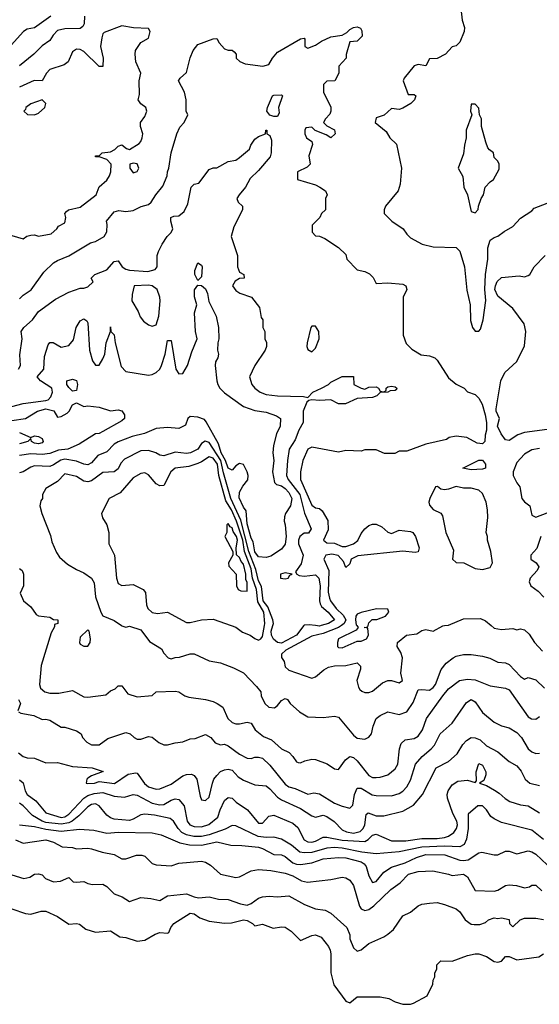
# Model space of a CAD drawing. Header units: inches. Extents: x 2348341 to 2479810, y 460419 to 613669.
# Tile 377 of 656: x 2401511 to 2404249, y 558005 to 563192. Entities that reach past the tile are written whole.
import ezdxf

# ---------------------------------------------------------------- set-up
doc = ezdxf.new("R2010")
doc.units = ezdxf.units.IN
doc.header["$MEASUREMENT"] = 0
doc.layers.add('C4505', color=7, linetype='Continuous')
doc.layers.add('C4506', color=7, linetype='Continuous')

msp = doc.modelspace()

# ---------------------------------------------------------------- linework, layer by layer
at = {"layer": 'C4505', "color": 2}
for points, elevation in [([(2401694, 560000), (2401694, 559994), (2401678, 559962), (2401624.9, 559790), (2401615.5, 559690), (2401620.7, 559670), (2401644.7, 559650), (2401670, 559643), (2401717, 559643), (2401790, 559657.3), (2401850, 559624), (2401870, 559622.8), (2401964.7, 559635.3), (2401990, 559656), (2402014, 559666), (2402030, 559682), (2402050, 559682), (2402081, 559641), (2402130, 559624.7), (2402210, 559632), (2402230, 559651.3), (2402330, 559654.8), (2402350, 559650.8), (2402382, 559630), (2402402.5, 559622.5), (2402490.4, 559610.4), (2402530, 559600.7), (2402551.3, 559590), (2402581, 559570), (2402607.3, 559510), (2402631.3, 559490), (2402650, 559482), (2402670, 559482), (2402710, 559491.3), (2402730, 559486), (2402751, 559450), (2402796.4, 559416.4), (2402838.7, 559398.7), (2402890, 559350.8), (2402930.4, 559330.4), (2402951, 559310), (2402970, 559282), (2402978, 559278), (2402990, 559276), (2403012.9, 559287.1), (2403050, 559296), (2403070, 559294.8), (2403130.7, 559270.7), (2403170, 559244.7), (2403190, 559242), (2403227.2, 559292.8), (2403250, 559311), (2403270, 559304.9), (2403290, 559287.3), (2403350, 559210.7), (2403370, 559199.1), (2403390, 559199.1), (2403410, 559200.5), (2403450, 559213), (2403490, 559244.9), (2403503.6, 559270), (2403512.3, 559350), (2403520.7, 559379.3), (2403542.4, 559397.6), (2403590, 559404.9), (2403610, 559417.3), (2403634, 559450), (2403655.1, 559510), (2403740.9, 559630), (2403770, 559666), (2403829, 559710), (2403870, 559718), (2403910, 559714), (2403990, 559682), (2404070, 559670.8), (2404090, 559661), (2404190, 559518.8), (2404207.9, 559507.9), (2404230, 559506.8), (2404250, 559521)], 86), ([(2402047.1, 560000), (2402050, 559998), (2402070, 559991.3), (2402090, 559996), (2402150, 559978), (2402195.3, 559915.3), (2402258, 559878), (2402270, 559854), (2402294, 559830), (2402310, 559824.7), (2402330, 559832), (2402352.7, 559832.7), (2402410, 559851), (2402430, 559851.3), (2402510, 559814), (2402570, 559804), (2402638, 559778), (2402690.4, 559750.4), (2402758.5, 559678.5), (2402781, 559650), (2402782.8, 559630), (2402802.8, 559590), (2402824.7, 559570), (2402854.2, 559565.8), (2402870, 559578), (2402890, 559604.7), (2402910, 559616), (2402922, 559610), (2402936, 559590), (2402986, 559546), (2403030, 559518.8), (2403110, 559516), (2403170, 559522), (2403190, 559518), (2403270, 559422.8), (2403290, 559406.8), (2403330, 559401), (2403350, 559411.3), (2403364, 559430), (2403373.2, 559470), (2403390, 559511), (2403410, 559526), (2403450, 559544.7), (2403510, 559531), (2403550, 559546), (2403584.7, 559595.3), (2403610, 559661), (2403630, 559664), (2403670, 559660.4), (2403690, 559673), (2403701.3, 559690), (2403731.8, 559768.2), (2403758.6, 559801.4), (2403794, 559830), (2403810, 559839.1), (2403850, 559847.7), (2403890, 559847.3), (2403950, 559839.1), (2403988.1, 559828.1), (2404030, 559807.3), (2404070, 559804), (2404090, 559794.8), (2404150, 559731), (2404170, 559718), (2404190, 559726), (2404230, 559714.8), (2404276, 559670)], 90), ([(2402624.9, 560000), (2402650, 559991), (2402685.2, 559965.2), (2402724.7, 559950), (2402750, 559931), (2402770, 559922.8), (2402782, 559930), (2402790, 559942), (2402800.7, 560000)], 94), ([(2403008.5, 560000), (2402970.4, 559950), (2402890, 559907.6), (2402869.6, 559910), (2402848.2, 559928.2), (2402837.7, 559950), (2402836.8, 559970), (2402845.7, 560000)], 90), ([(2403206.3, 560000), (2403190.7, 559989.3), (2403110, 559958.9), (2403050, 559944.2), (2402913.4, 559870), (2402891, 559850), (2402891.1, 559831.1), (2402904.7, 559810), (2402910, 559782), (2402930, 559764.7), (2403050, 559722.8), (2403069.3, 559730.7), (2403112.9, 559767.1), (2403138.6, 559781.4), (2403170, 559788), (2403229.7, 559790.3), (2403290, 559802.8), (2403306.8, 559786.8), (2403307.3, 559770), (2403286.8, 559710), (2403295.9, 559675.9), (2403302.5, 559662.5), (2403313.7, 559653.7), (2403330, 559646.8), (2403350, 559647.3), (2403370, 559654.8), (2403422.5, 559697.5), (2403450, 559710.8), (2403470.7, 559710.7), (2403510, 559698), (2403528, 559710), (2403519.3, 559750), (2403527.3, 559830), (2403518.7, 559858.7), (2403499, 559890), (2403502, 559910), (2403548.7, 559950), (2403604, 559956), (2403630, 559974.8), (2403650, 559978.8), (2403690, 559971), (2403741.2, 559998.8), (2403749.9, 560000)], 94), ([(2403099.5, 560000), (2403090, 559997.6), (2403069.7, 560000)], 90), ([(2403287.4, 560000), (2403294, 559990), (2403284.7, 559975.3), (2403191.3, 559930), (2403184.7, 559910), (2403184.7, 559890), (2403190, 559884.7), (2403210, 559882.8), (2403290, 559918), (2403310, 559918), (2403338, 559930), (2403348, 559950), (2403346, 559986), (2403326, 559990), (2403346, 559994), (2403347.2, 560000)], 98), ([(2403994.8, 560000), (2404010, 559986.8), (2404050, 559978.8), (2404110, 559984.7), (2404130, 559978), (2404150, 559982), (2404170, 559978), (2404195.2, 559955.2), (2404222.8, 559910), (2404265.2, 559865.2)], 94), ([(2401506, 559610), (2401516, 559590), (2401502, 559550)], 82), ([(2401505.4, 559545.4), (2401518, 559538), (2401586.8, 559526.8), (2401630, 559504.7), (2401650, 559506), (2401670, 559501), (2401730, 559464.7), (2401750, 559464.7), (2401810, 559446), (2401836, 559430), (2401842, 559410), (2401865.4, 559385.4), (2401890, 559372), (2401930, 559371.3), (2401975.5, 559404.5), (2402070, 559436), (2402094, 559430), (2402114, 559410), (2402130, 559402), (2402150, 559402), (2402190, 559416), (2402210, 559411.3), (2402244.5, 559384.5), (2402270, 559371), (2402290, 559371), (2402330, 559382.8), (2402370, 559386.8), (2402410, 559402.8), (2402435.1, 559404.9), (2402490, 559426), (2402518, 559410), (2402542, 559382), (2402570, 559371), (2402590, 559374.8), (2402610, 559366.8), (2402670, 559322), (2402710, 559300.7), (2402730, 559298.8), (2402750, 559306), (2402770, 559306.8), (2402790, 559300.7), (2402830, 559264), (2402910, 559164), (2402930, 559150.7), (2402961.7, 559141.7), (2403030, 559111.3), (2403060.9, 559119.1), (2403090, 559113), (2403170, 559064.9), (2403210, 559048.4), (2403250, 559038.8), (2403266.8, 559053.2), (2403274.5, 559110), (2403290, 559142.8), (2403310, 559143), (2403369, 559109), (2403390, 559104.4), (2403470, 559103), (2403510, 559115.5), (2403530, 559127.7), (2403550, 559150.8), (2403570, 559186), (2403597.2, 559270), (2403632.3, 559310), (2403679.3, 559350), (2403696, 559370), (2403726.6, 559430), (2403790, 559486), (2403864.8, 559595.2), (2403890, 559610.6), (2403910, 559598.8), (2403950, 559542.8), (2404010, 559491.3), (2404050, 559471), (2404090, 559461), (2404130, 559437.3), (2404154.9, 559410), (2404190, 559350.8), (2404210, 559334), (2404230, 559326.8), (2404250, 559327.3)], 82), ([(2401504.7, 559330), (2401530, 559311), (2401550, 559304), (2401590, 559300.7), (2401650, 559277.3), (2401710, 559278), (2401790, 559257.6), (2401894, 559250), (2401951.3, 559231.3), (2401890, 559208.7), (2401870, 559195.3), (2401864.7, 559190), (2401862, 559170), (2401867.9, 559167.9), (2401906, 559170), (2401930, 559178.8), (2402011.3, 559168.7), (2402083.7, 559216.3), (2402123.5, 559223.5), (2402130, 559222.8), (2402168.2, 559168.2), (2402190, 559150.4), (2402230, 559138.4), (2402250, 559139.5), (2402310, 559164.9), (2402370, 559208), (2402390, 559215.5), (2402416.4, 559216.4), (2402430.8, 559210), (2402444.9, 559190), (2402462, 559102), (2402470, 559082), (2402479.6, 559079.6), (2402490, 559078.8), (2402510, 559096), (2402527, 559170), (2402534.5, 559190), (2402550, 559210.7), (2402570, 559230.5), (2402590, 559240.5), (2402610, 559244), (2402630, 559237.3), (2402663.1, 559203.1), (2402690, 559184.9), (2402750, 559160.7), (2402810, 559154.8), (2402830, 559140.7), (2402870, 559095.5), (2402890, 559082), (2402990, 559035.8), (2403050, 558998), (2403070, 558990.8), (2403110, 559000.7), (2403130, 558994.8), (2403168.6, 558968.6), (2403210, 558924.4), (2403232.8, 558912.8), (2403270, 558907.1), (2403305.1, 558914.9), (2403321.3, 558930), (2403329.7, 558950), (2403336, 559004), (2403347, 559013), (2403390, 558998), (2403430, 558998), (2403530, 559022), (2403586, 559054), (2403632.7, 559110), (2403706, 559250), (2403770, 559283.8), (2403816.6, 559323.4), (2403846.6, 559373.4), (2403865.1, 559394.9), (2403890, 559410.6), (2403910, 559408.5), (2403937.3, 559397.3), (2403970, 559366), (2404030, 559334), (2404090, 559284.7), (2404130, 559261), (2404153.2, 559233.2), (2404174, 559190), (2404198, 559170), (2404250, 559157.3)], 78), ([(2401510, 559186.8), (2401530, 559171.3), (2401540.5, 559130), (2401550.6, 559110), (2401596.5, 559076.5), (2401650, 559013), (2401730, 558989.2), (2401750, 558993.1), (2401770, 559006), (2401849, 559091), (2401870, 559104), (2401903.9, 559116.1), (2401950, 559120.8), (2402010, 559101.6), (2402063.7, 559096.3), (2402110, 559110.8), (2402130, 559107.3), (2402210, 559064.4), (2402250, 559054.9), (2402270, 559058), (2402310, 559080.7), (2402330, 559086.8), (2402350, 559082.8), (2402377.1, 559050), (2402394, 558970), (2402408.2, 558950), (2402430, 558941.7), (2402470, 558939.5), (2402508.2, 558951.8), (2402555.1, 558990), (2402567, 559030), (2402590, 559078), (2402610, 559094.8), (2402631.3, 559090), (2402651.3, 559070), (2402711, 559030), (2402770, 558959.1), (2402790, 558958.8), (2402823.9, 558996.1), (2402850, 559000.5), (2402950, 558958.8), (2402976.7, 558936.7), (2403010, 558870.6), (2403030, 558860.3), (2403050, 558858.9), (2403070, 558864.2), (2403110, 558884.9), (2403130, 558884.9), (2403210, 558869.2), (2403330, 558863.1), (2403347.3, 558872.7), (2403370, 558896.3), (2403390, 558900.5), (2403470, 558866.4), (2403545.3, 558865.3), (2403630, 558879), (2403710, 558878.6), (2403750, 558884), (2403769.7, 558890.3), (2403798, 558910), (2403811.8, 558930), (2403817.6, 558950), (2403813.6, 558970), (2403793.6, 559010), (2403765.2, 559090), (2403762.7, 559110), (2403769.2, 559130), (2403790, 559161), (2403819.3, 559180.7), (2403870, 559186), (2403910, 559174), (2403918, 559182), (2403916, 559230), (2403930, 559274), (2403950, 559264.7), (2403967.3, 559230), (2403966.8, 559213.2), (2403956, 559184), (2403934, 559170), (2403970, 559158), (2404013.2, 559133.2), (2404037.5, 559117.5), (2404068.1, 559088.1), (2404093.2, 559073.2), (2404150, 559056.3), (2404190, 559050.6), (2404250, 559013.4)], 74), ([(2404270, 558873.4), (2404210, 558921.6), (2404050, 558962.8), (2404010, 558981), (2403993.7, 558993.7), (2403970.6, 559030), (2403949.5, 559050.5), (2403924, 559050), (2403873.2, 559006.8), (2403874, 558930), (2403864.6, 558875.4), (2403853.1, 558846.9), (2403830, 558834), (2403750, 558837.6), (2403630, 558832.4), (2403510, 558807.4), (2403390, 558798), (2403313.7, 558806.3), (2403210, 558828), (2403169.8, 558830.2), (2403130, 558827.6), (2403050, 558804.6), (2403010, 558802), (2402986.6, 558806.6), (2402942.5, 558842.5), (2402890, 558875.5), (2402850, 558886), (2402810, 558883.1), (2402768.2, 558888.2), (2402650, 558944.9), (2402630, 558947.3), (2402593.5, 558926.5), (2402510, 558897.2), (2402470, 558888.1), (2402428.3, 558888.3), (2402390, 558897.7), (2402366.4, 558910), (2402347, 558930), (2402321.6, 558970), (2402303.9, 558983.9), (2402221.2, 559001.2), (2402170, 559007), (2402150, 559003.1), (2402110, 558979.5), (2402090, 558973.7), (2402010, 558980.4), (2401990, 558986.4), (2401970, 559001.6), (2401930, 559050.6), (2401910, 559060.4), (2401890, 559057), (2401870, 559044.4), (2401823, 558997), (2401787.8, 558970), (2401770, 558961.1), (2401730, 558954.2), (2401650, 558962.9), (2401630, 558970.2), (2401579.1, 558999.1), (2401530.5, 559050), (2401510, 559063.8)], 70), ([(2401510, 558950.4), (2401590, 558942), (2401650, 558927.1), (2401730, 558916.9), (2401827.1, 558927.1), (2401902.5, 558922.5), (2401970, 558906), (2402032.3, 558912.3), (2402210, 558908), (2402257.1, 558897.1), (2402355.6, 558855.6), (2402405.1, 558845.1), (2402470, 558842.6), (2402550, 558860.3), (2402623.5, 558843.5), (2402682, 558842), (2402770, 558832), (2402790, 558826), (2402850, 558794.4), (2402890, 558793), (2402910, 558783.8), (2402950, 558750.4), (2402970, 558743.1), (2402990, 558741.7), (2403050, 558750.3), (2403110, 558771.5), (2403190, 558778.4), (2403230, 558776), (2403310, 558755.3), (2403325.5, 558745.5), (2403336.4, 558730), (2403350, 558681), (2403370, 558646), (2403390, 558651.3), (2403430, 558700.7), (2403470, 558728), (2403541.2, 558750), (2403602, 558778), (2403650, 558793.4), (2403751.3, 558791.3), (2403830, 558764.4), (2403850, 558762), (2403874.5, 558765.5), (2403930, 558802.8), (2403945.4, 558805.4), (2404010, 558791.3), (2404030, 558791.3), (2404070, 558811), (2404090, 558811), (2404130, 558798), (2404190, 558813), (2404210, 558807.7), (2404230, 558795.5), (2404290, 558739.1)], 66), ([(2401490, 558870.4), (2401530, 558854), (2401650, 558870.4), (2401690, 558858.8), (2401734.8, 558834.8), (2401790, 558830.8), (2401810, 558824), (2401870, 558827.3), (2401890, 558824), (2401945.8, 558805.8), (2402010, 558794), (2402050, 558770.8), (2402070, 558770.8), (2402126, 558790), (2402154, 558790), (2402170, 558784.7), (2402210, 558746.8), (2402230, 558739.1), (2402310, 558734.8), (2402350, 558748), (2402470, 558758), (2402490, 558753), (2402517.3, 558737.3), (2402570, 558691), (2402650, 558673.4), (2402670, 558675.5), (2402730, 558707.3), (2402770, 558714), (2402834, 558710), (2402910, 558694.9), (2402950, 558681.6), (2402995.2, 558655.2), (2403028.3, 558648.3), (2403150, 558662.8), (2403210, 558674.8), (2403230, 558670.8), (2403250, 558658), (2403270, 558631.3), (2403301.1, 558521.1), (2403310, 558506.8), (2403330, 558499.1), (2403350, 558504.9), (2403377.4, 558522.6), (2403466, 558610), (2403515.1, 558644.9), (2403559, 558690), (2403610, 558704.9), (2403687.3, 558707.3), (2403770, 558690.8), (2403790, 558682.8), (2403850, 558690.6), (2403870, 558676), (2403910, 558604.7), (2404010, 558601), (2404030, 558606), (2404070, 558630.8), (2404090, 558634.8), (2404129.1, 558630.9), (2404170, 558618), (2404196.4, 558623.6), (2404210, 558632), (2404230, 558632), (2404262.5, 558602.5)], 62), ([(2401470, 558686), (2401532.9, 558667.1), (2401564.7, 558675.3), (2401590, 558691), (2401610, 558691.3), (2401630, 558686), (2401648.3, 558668.3), (2401690, 558650.7), (2401726.3, 558653.7), (2401770, 558672), (2401794, 558650), (2401810, 558647.3), (2401850, 558652), (2401870, 558641), (2401895.3, 558635.3), (2401950, 558638), (2401970, 558626), (2402010, 558586.8), (2402051, 558571), (2402090, 558546), (2402150, 558566.8), (2402202.8, 558562.8), (2402250, 558551.3), (2402290, 558576), (2402390, 558587.3), (2402430, 558570.7), (2402454, 558566), (2402509.1, 558570.9), (2402558.8, 558558.8), (2402610, 558557.3), (2402674.4, 558534.4), (2402710, 558527.3), (2402730, 558536), (2402770, 558564.7), (2402790, 558571), (2402824.8, 558575.2), (2402870, 558570.4), (2402930, 558576.3), (2403011.3, 558530), (2403070, 558507.7), (2403119.8, 558499.8), (2403150, 558484), (2403234.8, 558410), (2403250.5, 558370.5), (2403250.7, 558350), (2403270, 558302), (2403290, 558284.7), (2403310, 558291.3), (2403350, 558324.7), (2403430, 558361), (2403450, 558374.8), (2403480.7, 558399.3), (2403530, 558471), (2403570, 558490.8), (2403610, 558522.8), (2403630, 558532), (2403670, 558538), (2403710, 558541), (2403750, 558531), (2403810, 558506.8), (2403830, 558491), (2403857.3, 558450), (2403890, 558426.8), (2403904.9, 558424.9), (2403934.5, 558425.5), (2403964.8, 558435.2), (2403981.2, 558450), (2404010, 558460.5), (2404030, 558456.3), (2404050, 558460.5), (2404090, 558451), (2404092, 558430), (2404110, 558412), (2404148, 558450), (2404170, 558458.8), (2404230, 558458.8), (2404270, 558450.7)], 58), ([(2401470, 558507.3), (2401542.5, 558482.5), (2401570, 558478.8), (2401624.7, 558495.3), (2401650, 558496), (2401710, 558467.3), (2401770, 558427.3), (2401810, 558430.8), (2401826.4, 558426.4), (2401859.8, 558399.8), (2401910, 558384.7), (2401990, 558391), (2402039.8, 558359.8), (2402070, 558356), (2402130, 558338), (2402170, 558342), (2402225.1, 558374.9), (2402250, 558382.6), (2402290, 558379.1), (2402296.9, 558383.1), (2402307.3, 558410), (2402323.6, 558430), (2402410, 558484.9), (2402430, 558481.1), (2402460.6, 558460.6), (2402510, 558442.4), (2402590, 558432), (2402626.6, 558433.4), (2402690, 558450.4), (2402710, 558445.5), (2402738, 558430), (2402750, 558418), (2402790, 558426), (2402846.4, 558406.4), (2402890, 558413), (2402910, 558410.5), (2402941, 558390), (2402990, 558341), (2403050, 558367.3), (2403070, 558371.3), (2403099.1, 558359.1), (2403138.8, 558310), (2403146.8, 558290), (2403150.6, 558270), (2403150.8, 558170), (2403167.1, 558107.1), (2403230, 558022), (2403250, 558012), (2403290, 558044.7), (2403410, 558044.7), (2403456, 558036), (2403490, 558018), (2403530, 558004.7), (2403570, 558004.7), (2403586, 558010), (2403658, 558050), (2403688, 558110), (2403688.9, 558131.1), (2403698, 558150), (2403698, 558170), (2403708, 558190), (2403708, 558212), (2403730, 558234), (2403790, 558232), (2403870, 558261), (2403910, 558270.8), (2403930, 558270.8), (2403970, 558256), (2404010.9, 558230.9), (2404030, 558226), (2404050, 558231.3), (2404070, 558256), (2404090, 558257.3), (2404130, 558238.8), (2404245.6, 558254.4), (2404270, 558271)], 54)]:
    msp.add_lwpolyline(points, dxfattribs=dict(at, elevation=elevation))
at = {"layer": 'C4505', "color": 2, "elevation": 90}
msp.add_lwpolyline([(2401870, 559978), (2401830, 559938), (2401826, 559910), (2401830, 559902), (2401850, 559891.3), (2401870, 559892), (2401882, 559910), (2401884, 559930), (2401878, 559970)], close=True, dxfattribs=at)
at = {"layer": 'C4506', "color": 2}
for points, elevation in [([(2403836, 563250), (2403842, 563190), (2403854.9, 563150), (2403852.7, 563130), (2403830, 563074), (2403810, 563054), (2403790, 563048), (2403754, 563010), (2403710, 562988), (2403670, 562986), (2403650, 562948), (2403610, 562955.3), (2403590, 562948.7), (2403536.9, 562883.1), (2403531.3, 562870), (2403558, 562798), (2403590, 562798), (2403598, 562790), (2403591.3, 562770), (2403571.3, 562750), (2403530, 562726.6), (2403510, 562719), (2403470, 562724), (2403431, 562689), (2403390, 562674), (2403384.7, 562650), (2403442, 562602), (2403461, 562570), (2403496.3, 562536.3), (2403522.8, 562410), (2403515.3, 562324.7), (2403504.7, 562290), (2403438, 562210), (2403431.3, 562190), (2403432, 562170), (2403472, 562130), (2403531.3, 562090), (2403550, 562062), (2403570, 562042), (2403632, 562010), (2403690, 561994.8), (2403810, 561991), (2403830, 561972), (2403855.2, 561890), (2403866.1, 561766.1), (2403884.9, 561690), (2403886.4, 561606.4), (2403896, 561570), (2403910, 561551.3), (2403930, 561551.3), (2403938, 561562), (2403952.7, 561610), (2403967, 561713), (2403962, 561770), (2403965.1, 561850), (2403977.4, 561930), (2403978, 561990), (2403989.7, 562030.3), (2404010, 562044), (2404030, 562050.8), (2404063.3, 562076.7), (2404110, 562102.8), (2404150, 562146), (2404210, 562184.7), (2404221.2, 562198.8), (2404290, 562224.7)], 98), ([(2401676, 563210), (2401590, 563149.4), (2401550, 563142), (2401530.7, 563129.3), (2401450, 563039.3)], 90), ([(2401853.4, 563210), (2401850.4, 563169.6), (2401844, 563156), (2401830, 563146), (2401750, 563144.5), (2401710, 563134.5), (2401687.3, 563110), (2401670, 563082), (2401630, 563054), (2401586.8, 563010), (2401510, 562949.3)], 94), ([(2401470, 562054.8), (2401530, 562038), (2401549.3, 562050.7), (2401570, 562056), (2401590, 562058), (2401610, 562052), (2401676.5, 562063.5), (2401708, 562090), (2401716.4, 562103.6), (2401750, 562122), (2401754, 562150), (2401749.2, 562170), (2401758, 562182), (2401769.4, 562190.6), (2401830, 562204.9), (2401914, 562270), (2401930, 562312), (2401970, 562346), (2401985.2, 562370), (2401992, 562390), (2401993.2, 562430), (2401970, 562455.3), (2401930, 562468.7), (2401910, 562468.7), (2401910, 562474), (2401930, 562474), (2401946, 562490), (2401990, 562496.3), (2402011.8, 562508.2), (2402030, 562526), (2402050, 562532), (2402073.7, 562513.7), (2402090, 562507.3), (2402140.1, 562539.9), (2402149.2, 562550), (2402156, 562570), (2402159.3, 562590), (2402148.7, 562630), (2402148.7, 562650), (2402170, 562682), (2402182, 562710), (2402175.3, 562730), (2402150, 562748), (2402135.3, 562770), (2402143.1, 562796.9), (2402141.2, 562870), (2402149, 562910), (2402124, 562970), (2402119, 563010), (2402122, 563030), (2402148.9, 563071.1), (2402190, 563094), (2402198, 563130), (2402190, 563146), (2402111.6, 563148.4), (2402050, 563159), (2401956, 563124), (2401950, 563118), (2401943.8, 563096.2), (2401938, 563050), (2401950.6, 562989.4), (2401950, 562946), (2401930, 562946), (2401850, 563024.5), (2401830, 563034.5), (2401810, 563036), (2401790, 563022), (2401766, 562970), (2401745.2, 562954.8), (2401670, 562929.3), (2401653.4, 562910), (2401630.4, 562869.6), (2401588.3, 562871.7), (2401510, 562837)], 98), ([(2401510, 561721), (2401530, 561741), (2401571.4, 561768.6), (2401638.6, 561861.4), (2401690, 561910.8), (2401710, 561922.8), (2401770, 561947.3), (2401884.1, 562015.9), (2401910, 562024), (2401957.2, 562050), (2401970, 562074), (2401972.7, 562112.7), (2401969, 562130), (2402010, 562178.8), (2402033.6, 562186.4), (2402070, 562181.6), (2402110, 562186), (2402152.1, 562207.9), (2402190, 562218.8), (2402204, 562230), (2402229, 562270), (2402266, 562314), (2402289.2, 562370), (2402289.3, 562390), (2402297.2, 562410), (2402309.3, 562490), (2402339, 562590), (2402354.6, 562625.4), (2402378, 562650), (2402398, 562690), (2402388, 562710), (2402388.7, 562770), (2402379, 562810), (2402348, 562870), (2402356.4, 562883.6), (2402390, 562914), (2402409.5, 562990.5), (2402425.2, 563030), (2402450, 563062), (2402530, 563091.3), (2402550, 563092), (2402562, 563070), (2402590, 563038), (2402610, 563031.3), (2402631.1, 563031.1), (2402642, 563022), (2402651.3, 563010), (2402652, 562990), (2402671, 562971), (2402699.6, 562959.6), (2402792.3, 562947.7), (2402824, 562956), (2402844, 562990), (2402870, 563021), (2402990, 563091.3), (2403010, 563094), (2403014, 563090), (2403014, 563050), (2403030, 563042), (2403070, 563058), (2403101.5, 563078.5), (2403150, 563101), (2403210, 563111), (2403235.5, 563124.5), (2403250, 563141), (2403269, 563151), (2403290, 563154.8), (2403306.8, 563146.8), (2403314, 563134), (2403315.5, 563104.5), (2403290, 563079), (2403250, 563075.3), (2403231.6, 563008.4), (2403231.3, 562990), (2403192.7, 562947.3), (2403192, 562910), (2403172, 562870), (2403130, 562868), (2403112, 562850), (2403112, 562810), (2403150.7, 562730.7), (2403151.3, 562710), (2403145.4, 562694.6), (2403122, 562670), (2403112, 562650), (2403130, 562632), (2403170, 562611.3), (2403174, 562590), (2403149.6, 562569.6), (2403125.2, 562585.2), (2403067.3, 562607.3), (2403050, 562626), (2403018, 562622), (2403014, 562610), (2403014, 562590), (2403022, 562570), (2403050.7, 562550.7), (2403054, 562534), (2403035.3, 562475.3), (2403042, 562430), (2403025.4, 562414.6), (2402974, 562390), (2402974, 562350), (2403070, 562321), (2403092, 562310), (2403122, 562290), (2403132, 562270), (2403122, 562250), (2403122, 562190), (2403102, 562170), (2403092, 562150), (2403052, 562110), (2403052.7, 562072.7), (2403070, 562054), (2403090, 562052), (2403119.6, 562039.6), (2403191.1, 561991.1), (2403230, 561954), (2403234, 561930), (2403290, 561874), (2403330, 561866), (2403353.7, 561853.7), (2403373.7, 561833.7), (2403390, 561802), (2403450, 561804.7), (2403530, 561798.8), (2403544.7, 561790), (2403551.3, 561770), (2403532, 561730), (2403531.3, 561570), (2403532, 561530), (2403546.4, 561486.4), (2403576.9, 561456.9), (2403627.1, 561427.1), (2403670, 561421), (2403698, 561410), (2403710, 561398), (2403770, 561304.7), (2403811.1, 561271.1), (2403852, 561250), (2403870, 561232), (2403910, 561218), (2403930, 561198), (2403947.1, 561167.1), (2403962.8, 561110), (2403971.1, 561068.9), (2403971.3, 561030), (2403963.6, 561003.6), (2403962, 560970), (2403950, 560958), (2403920.4, 560960.4), (2403866, 560990), (2403810, 560997.2), (2403774, 560990), (2403759.6, 560980.4), (2403650, 560955.3), (2403550, 560918), (2403510, 560918), (2403487.3, 560907.3), (2403432.7, 560907.3), (2403390, 560926), (2403330, 560926), (2403310, 560918), (2403230, 560922), (2403190, 560914), (2403050, 560939.3), (2403030, 560928.7), (2403002.8, 560870), (2402991, 560810), (2402991, 560770), (2403050, 560634.8), (2403070, 560621), (2403090, 560616), (2403104.5, 560604.5), (2403134.2, 560554.2), (2403136.3, 560503.7), (2403111.3, 560450), (2403130, 560436), (2403170, 560434.8), (2403210, 560416), (2403230, 560417.3), (2403270, 560430.8), (2403292.1, 560447.9), (2403310, 560484.7), (2403329.2, 560510), (2403350, 560526.8), (2403370, 560533.4), (2403390, 560533.4), (2403419.8, 560519.8), (2403450, 560492), (2403470, 560484.7), (2403510, 560502), (2403570, 560496), (2403582, 560490), (2403596, 560470), (2403616, 560410), (2403610.8, 560389.2), (2403594.8, 560385.2), (2403530, 560392.7), (2403293.4, 560366.6), (2403258, 560350), (2403250, 560326), (2403230, 560306), (2403218, 560338), (2403189.2, 560369.2), (2403156, 560376), (2403124.7, 560370), (2403114, 560350), (2403139.1, 560290), (2403136.7, 560176.7), (2403143.8, 560143.8), (2403148.5, 560130), (2403178.4, 560090), (2403215.2, 560055.2), (2403229.1, 560030), (2403220.8, 560010), (2403206.3, 560000)], 94), ([(2401506, 561350), (2401516, 561370), (2401512.9, 561427.1), (2401525.2, 561510), (2401519.3, 561550), (2401533.2, 561570), (2401579.3, 561610), (2401610, 561654.8), (2401700.2, 561719.8), (2401770, 561756), (2401830, 561778), (2401850, 561778), (2401870, 561784.7), (2401898, 561810), (2401888.7, 561830), (2401908, 561850), (2401970, 561874), (2402010, 561918), (2402030, 561921), (2402050.8, 561890), (2402070, 561878), (2402090, 561873), (2402185.8, 561865.8), (2402224.7, 561875.3), (2402235.3, 561890), (2402235.3, 561950), (2402242, 561970), (2402262, 562010), (2402288.7, 562050), (2402308.7, 562070), (2402319, 562090), (2402308, 562130), (2402308, 562150), (2402323.1, 562156.9), (2402350, 562158), (2402378.6, 562181.4), (2402397.5, 562222.5), (2402414, 562310), (2402430, 562326), (2402455.3, 562330), (2402510, 562402), (2402530, 562412), (2402550, 562412), (2402610, 562444.7), (2402650, 562451.3), (2402670, 562466), (2402722, 562510), (2402729, 562530), (2402750, 562562), (2402770, 562576), (2402806, 562590), (2402808, 562610), (2402814, 562610), (2402814, 562590), (2402830, 562582), (2402838, 562558), (2402836.3, 562490), (2402830.6, 562470), (2402770, 562397.2), (2402725.4, 562354.6), (2402700.7, 562310), (2402666.8, 562270), (2402656, 562250), (2402662, 562230), (2402684.7, 562210), (2402684.7, 562190), (2402639.8, 562100.2), (2402626, 562050), (2402658, 561950), (2402658, 561890), (2402670, 561862), (2402692, 561850), (2402694, 561830), (2402670, 561828), (2402646.4, 561813.6), (2402632, 561790), (2402650, 561764.7), (2402671.1, 561751.1), (2402732, 561730), (2402775.3, 561675.3), (2402783.6, 561623.6), (2402792, 561610), (2402792, 561570), (2402802, 561550), (2402802, 561510), (2402810.9, 561490.9), (2402811, 561470), (2402804.7, 561450), (2402750.7, 561369.3), (2402722.8, 561310), (2402734.8, 561270), (2402750, 561251), (2402778, 561230), (2402810, 561217.3), (2402870, 561210.7), (2403007.3, 561207.3), (2403030, 561202), (2403055.3, 561230), (2403102, 561250), (2403138, 561270), (2403150, 561282), (2403210, 561312), (2403270, 561312), (2403272, 561270), (2403310, 561251), (2403330, 561246), (2403350, 561256), (2403390, 561258), (2403402, 561250), (2403410, 561234), (2403430, 561232), (2403442, 561238), (2403442, 561250), (2403450, 561258), (2403470, 561262), (2403490, 561258), (2403498, 561250), (2403496.9, 561243.1), (2403490, 561238), (2403463.6, 561236.4), (2403451.1, 561228.9), (2403410, 561228), (2403392, 561210), (2403370, 561201.2), (2403290, 561196), (2403228.4, 561168.4), (2403190, 561168.7), (2403150, 561189), (2403090, 561185.1), (2403050, 561189.3), (2403034, 561186), (2403023.4, 561176.6), (2403004.9, 561130), (2403004.9, 561070), (2402981.3, 561030), (2402962, 560978), (2402930.3, 560929.7), (2402922.3, 560870), (2402917.6, 560790), (2402924.9, 560770), (2402986.8, 560690), (2403011.8, 560591.8), (2403047.3, 560510), (2403032.4, 560487.6), (2403010, 560486), (2402986.4, 560470), (2402979.5, 560450), (2402979.5, 560430), (2403004.9, 560370), (2402994.4, 560325.6), (2402963.6, 560283.6), (2402972, 560270), (2402984, 560264), (2403010, 560260.7), (2403070, 560267.7), (2403087.7, 560250), (2403094.2, 560210), (2403090.3, 560130.3), (2403094.1, 560114.1), (2403100.5, 560100.5), (2403135.8, 560070), (2403170.4, 560030), (2403138.8, 560010), (2403099.5, 560000)], 90), ([(2404290, 561033.6), (2404170, 561017.6), (2404134.9, 561005.1), (2404090, 560975.3), (2404070, 560978), (2404048, 561010), (2404028, 561050), (2404039, 561090), (2404021.2, 561130), (2404020.9, 561140.9), (2404046, 561290), (2404067.2, 561332.8), (2404130, 561391.3), (2404170, 561474), (2404177.2, 561550), (2404169, 561590), (2404108.7, 561670), (2404030, 561735.3), (2404015.1, 561770), (2404017, 561790), (2404026.6, 561813.4), (2404050, 561833), (2404142.8, 561842.8), (2404170, 561838), (2404190, 561844.7), (2404198, 561850), (2404222, 561890), (2404279, 561950)], 94), ([(2401470, 561154), (2401530, 561170.3), (2401650, 561185.7), (2401661.2, 561190), (2401675.3, 561204.7), (2401684.5, 561230), (2401680.9, 561250), (2401621.2, 561290), (2401604, 561310), (2401639.5, 561350), (2401642.7, 561417.3), (2401661.5, 561478.5), (2401670, 561492), (2401688.4, 561491.6), (2401730, 561466), (2401770, 561474.8), (2401794.3, 561505.7), (2401809.3, 561570), (2401830, 561606), (2401850, 561616), (2401866, 561606), (2401870, 561594), (2401879.1, 561450), (2401895.3, 561395.3), (2401910, 561372), (2401930, 561371.3), (2401950, 561404.7), (2401959.6, 561430), (2401967.6, 561490), (2401989.3, 561550), (2401990, 561574), (2401992, 561550), (2402010, 561532), (2402014, 561490), (2402045.3, 561365.3), (2402070, 561338.8), (2402190, 561319.3), (2402210, 561322.4), (2402230, 561333), (2402249.4, 561350), (2402257.6, 561370), (2402278.4, 561430), (2402290, 561502), (2402310, 561502), (2402334, 561350), (2402350, 561326.8), (2402370, 561327.3), (2402396, 561370), (2402418, 561442), (2402446, 561510), (2402437, 561550), (2402432.7, 561647.3), (2402444, 561690), (2402432, 561732), (2402432, 561768), (2402450, 561794), (2402470, 561792), (2402490, 561774.8), (2402501.6, 561750), (2402507.9, 561707.9), (2402546, 561630), (2402558, 561570), (2402561, 561510), (2402554.8, 561490), (2402554, 561450), (2402558.8, 561430), (2402554.8, 561410), (2402543, 561390), (2402540.5, 561370), (2402550.6, 561289.4), (2402554.9, 561270), (2402566.4, 561250), (2402590, 561226), (2402690, 561153.4), (2402750, 561132.4), (2402810, 561124.4), (2402864.5, 561104.5), (2402884.7, 561090), (2402882.8, 561050), (2402864.9, 561010), (2402847.9, 560947.9), (2402844.9, 560910), (2402850.5, 560870), (2402842.4, 560810), (2402854.4, 560754.4), (2402863.5, 560743.5), (2402890, 560736.3), (2402910, 560722.8), (2402930, 560701), (2402944.7, 560670), (2402938, 560630), (2402911.3, 560590), (2402906.4, 560573.6), (2402904.7, 560550), (2402910.6, 560530.6), (2402914.9, 560470), (2402910, 560428.7), (2402890, 560402), (2402834.4, 560365.6), (2402810, 560359), (2402770, 560361.2), (2402750, 560389.2), (2402740.7, 560440.7), (2402730, 560461.2), (2402710, 560535.3), (2402704.1, 560604.1), (2402690, 560624), (2402667.3, 560672.7), (2402670, 560702), (2402686.3, 560733.7), (2402712.5, 560767.5), (2402715.1, 560790), (2402709.2, 560810), (2402690, 560848.7), (2402670, 560854), (2402650, 560841.2), (2402630, 560819.3), (2402610, 560829.4), (2402596.4, 560870), (2402572.8, 560910), (2402557.9, 560957.9), (2402493.6, 561073.6), (2402484.8, 561084.8), (2402450, 561098.4), (2402410, 561100.9), (2402397.3, 561090), (2402384.1, 561055.9), (2402350, 561038), (2402290, 561042.7), (2402230, 561039), (2402168.2, 561011.8), (2402103.2, 560996.8), (2402030, 560967.3), (2402010, 560955.1), (2401970, 560915.1), (2401923.7, 560896.3), (2401890, 560858), (2401870, 560847.3), (2401850, 560849.6), (2401810, 560866.6), (2401750, 560876.4), (2401728.4, 560871.6), (2401690, 560846.3), (2401670, 560838.7), (2401590, 560840.7), (2401570, 560834.5), (2401530, 560809.3), (2401510, 560805.2)], 86), ([(2401470, 561080.2), (2401542, 561090), (2401605.2, 561130), (2401650, 561141.3), (2401691.4, 561131.4), (2401710, 561098), (2401730, 561102), (2401761, 561119), (2401772, 561130), (2401790, 561162.8), (2401810, 561174), (2401850, 561154.8), (2401870, 561157.3), (2401930, 561151), (2401990, 561130.7), (2402030, 561136.3), (2402050, 561130.7), (2402064, 561110), (2402064, 561090), (2402050, 561078), (2401950, 561022), (2401930, 561012.3), (2401910, 561009.4), (2401824.7, 560955.3), (2401764.7, 560930), (2401716, 560924), (2401670, 560906.3), (2401630, 560900.4), (2401570, 560904), (2401510, 560895.4)], 82), ([(2401510, 561017.3), (2401570, 560991.3), (2401590, 560998.8), (2401610, 560996.3), (2401630, 560984.7), (2401635.5, 560970), (2401630, 560962.7), (2401610, 560958), (2401590, 560960.9), (2401574, 560970), (2401570, 560986), (2401554, 560970), (2401510, 560958)], 78), ([(2402845.7, 560000), (2402848.7, 560010), (2402845.1, 560030), (2402817.8, 560097.8), (2402794.6, 560130), (2402784.9, 560204.9), (2402770, 560235.6), (2402755.3, 560295.3), (2402717.8, 560390), (2402675.6, 560555.6), (2402624.1, 560670), (2402584.3, 560804.3), (2402570.5, 560870), (2402510, 560963.6), (2402488.6, 560971.4), (2402470, 560959.3), (2402450, 560929.6), (2402411, 560910), (2402390, 560905.6), (2402330, 560913.3), (2402270, 560894.5), (2402250, 560898), (2402228.7, 560910), (2402190, 560921.6), (2402150, 560920.7), (2402063.7, 560876.3), (2402044.6, 560855.4), (2402030, 560825.2), (2402010, 560809.3), (2401950, 560806), (2401890, 560762), (2401870, 560757), (2401850, 560760.9), (2401810, 560786), (2401750, 560799), (2401710, 560759.3), (2401650, 560722), (2401631.3, 560690), (2401631, 560670), (2401622.8, 560657.2), (2401617.3, 560630), (2401627.7, 560590), (2401674.2, 560474.2), (2401681.6, 560441.6), (2401704.9, 560384.9), (2401720.7, 560360.7), (2401763, 560323), (2401810, 560294.8), (2401850, 560278), (2401890.5, 560250.5), (2401904.5, 560224.5), (2401910.5, 560150.5), (2401938.8, 560070), (2401950, 560051.3), (2402010, 560026), (2402047.1, 560000)], 90), ([(2402800.7, 560000), (2402802.6, 560010), (2402798.2, 560070), (2402765.4, 560125.4), (2402759.2, 560190), (2402738.6, 560250), (2402730, 560298.7), (2402695.7, 560390), (2402686.2, 560450), (2402654.3, 560550), (2402627.3, 560610), (2402597.7, 560657.7), (2402561, 560790), (2402553.5, 560850), (2402530, 560882.3), (2402510, 560889.6), (2402470, 560862), (2402450, 560854), (2402401.6, 560838.4), (2402330, 560829.3), (2402307.7, 560810), (2402270, 560737.2), (2402250, 560736), (2402230, 560746), (2402190, 560794), (2402170, 560804), (2402150, 560801.2), (2402110, 560779), (2402040.7, 560699.3), (2401982, 560670), (2401942.8, 560590), (2401948.1, 560568.1), (2401970.7, 560530.7), (2401981, 560490), (2401981, 560430), (2402010.7, 560370), (2402021, 560250), (2402030, 560222), (2402050, 560211.3), (2402110, 560216), (2402162, 560190), (2402174, 560174), (2402178.8, 560110), (2402187.3, 560090), (2402210, 560068), (2402236.6, 560063.4), (2402290, 560071.3), (2402390, 560016), (2402410, 560016), (2402469.3, 560030.7), (2402530, 560034), (2402624.9, 560000)], 94), ([(2404250, 560932.3), (2404210, 560926.6), (2404170, 560902.7), (2404130, 560859), (2404110.8, 560810), (2404110.8, 560790), (2404130, 560751.3), (2404146, 560730), (2404156, 560670), (2404170, 560651.3), (2404198, 560630), (2404210, 560582), (2404230, 560571.3), (2404290, 560594)], 98), ([(2404256, 560470), (2404234.9, 560405.1), (2404204.7, 560370), (2404204.7, 560350), (2404232, 560330), (2404246, 560310), (2404238, 560290), (2404201, 560250), (2404196, 560230), (2404204.7, 560210), (2404242, 560182), (2404272, 560150)], 98), ([(2401510, 560301), (2401524.7, 560290), (2401530.8, 560270), (2401531, 560209), (2401514, 560170), (2401532, 560130), (2401570, 560098), (2401598.8, 560058.8), (2401610, 560051), (2401670, 560044.7), (2401690, 560032), (2401712, 560030), (2401712, 560010), (2401694, 560006), (2401694, 560000)], 86), ([(2403347.2, 560000), (2403350, 560014), (2403368.4, 560031.6), (2403392.7, 560032.7), (2403438, 560050), (2403455.3, 560070), (2403450, 560086), (2403391.6, 560088.4), (2403310, 560069.2), (2403290, 560059.3), (2403283, 560050), (2403280.5, 560030), (2403284.5, 560004.5), (2403287.4, 560000)], 98), ([(2403749.9, 560000), (2403770, 560002.8), (2403850, 560036), (2403938, 560038), (2403965.4, 560025.4), (2403994.8, 560000)], 94), ([(2403069.7, 560000), (2403036, 560004), (2403010, 560002), (2403008.5, 560000)], 90)]:
    msp.add_lwpolyline(points, dxfattribs=dict(at, elevation=elevation))
for points, elevation in [([(2401630, 562769.2), (2401570.7, 562749.3), (2401544.7, 562730), (2401542, 562718), (2401534, 562710), (2401552, 562692), (2401590, 562690.8), (2401610, 562699.1), (2401643.7, 562730), (2401649.2, 562750)], 102), ([(2402870, 562681.2), (2402850, 562682), (2402829.6, 562689.6), (2402814, 562710), (2402816.2, 562730), (2402842.7, 562790), (2402850, 562794.4), (2402890, 562796), (2402896, 562790), (2402874.9, 562730), (2402878, 562702)], 90), ([(2403910, 562746), (2403890, 562746), (2403886.8, 562710), (2403894, 562690), (2403864, 562610), (2403864, 562570), (2403854, 562530), (2403850, 562486), (2403822, 562410), (2403846.4, 562366.4), (2403850.8, 562310), (2403871, 562270), (2403890, 562182), (2403910, 562174), (2403927.3, 562192.7), (2403928, 562210), (2403942, 562250), (2403954, 562270), (2403964, 562310), (2403990, 562338), (2404008, 562350), (2404036.4, 562403.6), (2404038, 562430), (2404030, 562446), (2404010, 562466), (2404008, 562490), (2403985.6, 562505.6), (2403977.2, 562517.2), (2403966.3, 562546.3), (2403944, 562630), (2403944, 562670), (2403934, 562690), (2403930, 562726)], 102), ([(2402110, 562436), (2402092, 562430), (2402091.3, 562410), (2402110, 562384.7), (2402130, 562392), (2402139, 562410), (2402130, 562432.3)], 98), ([(2402450, 561818), (2402433.2, 561850), (2402433.2, 561870), (2402450, 561910.8), (2402470, 561898), (2402473, 561890), (2402470, 561838)], 86), ([(2402190, 561794), (2402114, 561790), (2402103.6, 561743.6), (2402102, 561710), (2402135.3, 561655.3), (2402146.4, 561626.4), (2402163.5, 561603.5), (2402190, 561584.7), (2402210, 561578), (2402230, 561584.7), (2402244.5, 561630), (2402251.1, 561710), (2402249.3, 561730.7), (2402235.6, 561770), (2402210, 561789.4)], 90), ([(2403070, 561578), (2403050, 561578), (2403044.7, 561570), (2403026, 561490), (2403024.7, 561470), (2403030, 561454), (2403050, 561442), (2403070, 561462), (2403088.7, 561510), (2403088, 561550)], 94), ([(2401790, 561234), (2401770, 561254), (2401759.3, 561270), (2401759, 561290), (2401790, 561298), (2401810.3, 561290.3), (2401816.3, 561270), (2401810, 561238)], 82), ([(2403890, 560821.2), (2403846, 560830), (2403930, 560871.3), (2403950, 560872), (2403964.7, 560850), (2403964.7, 560830), (2403950, 560824.5)], 94), ([(2403810, 560733.2), (2403770, 560718), (2403750, 560715.3), (2403730, 560718), (2403711.9, 560731.9), (2403702, 560730), (2403671.3, 560670), (2403666.8, 560650), (2403670, 560634), (2403690, 560611.3), (2403730, 560591.3), (2403738, 560578), (2403756, 560490), (2403796.9, 560396.9), (2403792, 560350), (2403810, 560332), (2403850.8, 560330.8), (2403910, 560301), (2403950, 560296), (2403990, 560306), (2404002, 560330), (2403994, 560390), (2403975.3, 560450), (2403975.3, 560470), (2403968.7, 560490), (2403977.2, 560570), (2403976, 560610), (2403969, 560650), (2403950, 560695.3), (2403930, 560714), (2403890, 560724), (2403850, 560724)], 98), ([(2402610, 560538), (2402602, 560530), (2402602, 560490), (2402592, 560470), (2402634, 560390), (2402634, 560370), (2402612, 560330), (2402612.7, 560312.7), (2402652, 560270), (2402654, 560210), (2402662, 560190), (2402676.4, 560183.6), (2402710, 560182), (2402710, 560226), (2402702.7, 560242.7), (2402702.7, 560270), (2402690, 560324), (2402678, 560338), (2402670, 560359), (2402652.9, 560372.9), (2402651.6, 560410), (2402658.5, 560450), (2402654.2, 560470), (2402635.4, 560495.4), (2402630, 560515.3), (2402620.2, 560520.2)], 98), ([(2402910, 560277.2), (2402886, 560270), (2402884.7, 560250), (2402910, 560246), (2402926, 560250), (2402935.3, 560264.7), (2402946, 560270)], 90)]:
    msp.add_lwpolyline(points, close=True, dxfattribs=dict(at, elevation=elevation))

doc.saveas('drawing.dxf')
